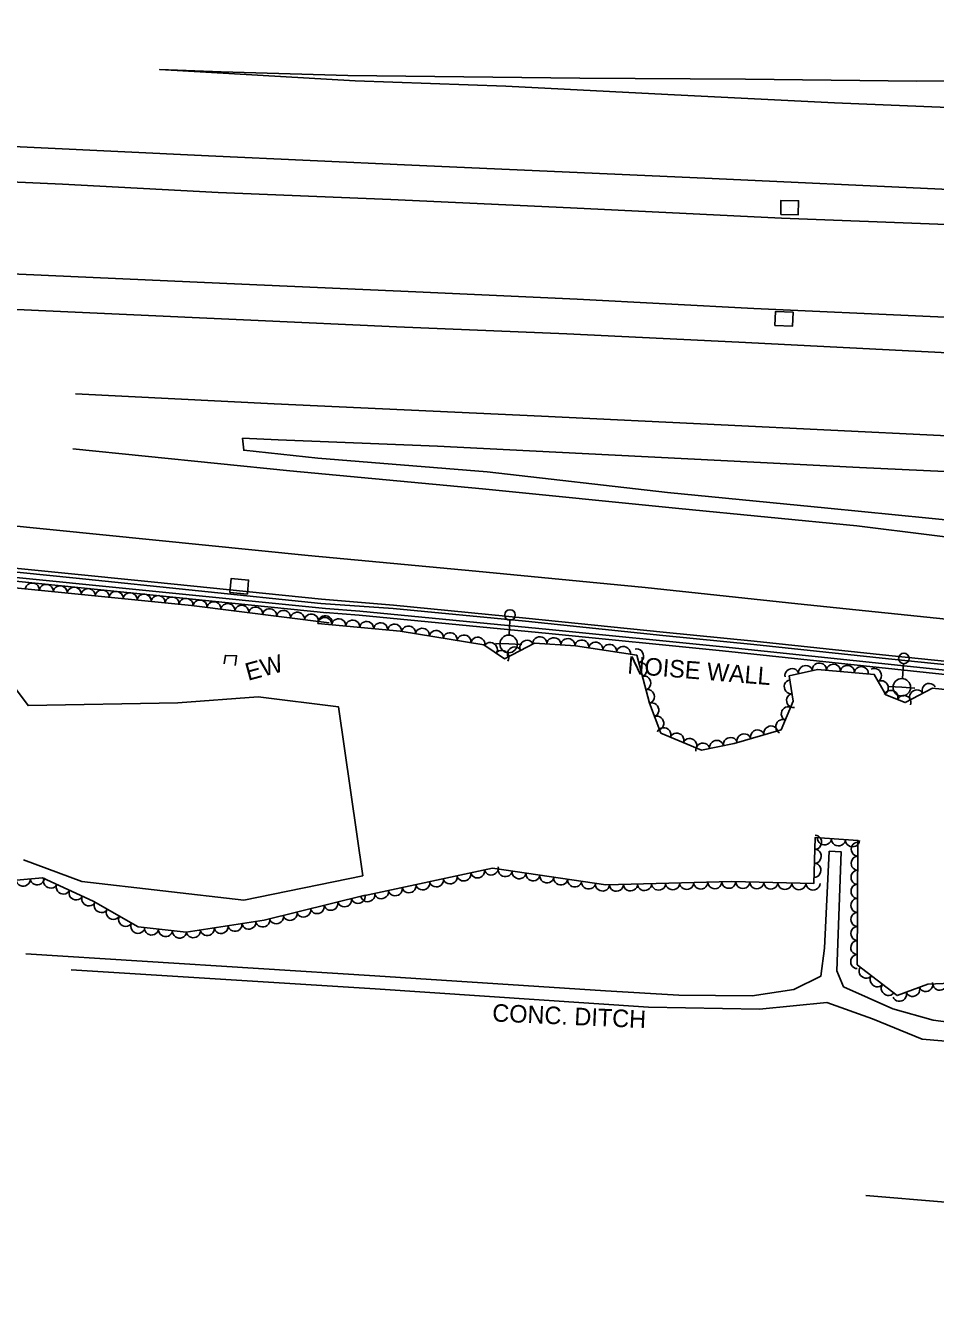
# Model space of a CAD drawing. Extents: x 1722896 to 1754269, y 648279 to 666297.
# Drawn here: x 1737860.9 to 1738120, y 649513.8 to 649879.8 of the extents above; entities that cross this region are included whole.
import ezdxf

# ---------------------------------------------------------------- set-up
doc = ezdxf.new("R2010")
doc.units = 0
for name, color, linetype in [('DESIGN - CENTERLINE - Proposed', 7, 'Continuous'), ('DESIGN - SCRATCH - User 1', 7, 'Continuous'), ('SURVEY - CENTERLINE - Preliminary', 7, 'Continuous'), ('SURVEY - CENTERLINE - Preliminary Text', 7, 'Continuous'), ('SURVEY - CONTOURS - Intermediate with optional Text', 7, 'Continuous'), ('SURVEY - DRAINAGE - Natural Features', 7, 'Continuous'), ('SURVEY - DTM - Breaklines', 7, 'Continuous'), ('SURVEY - VEGETATION - Features with Text', 7, 'Continuous')]:
    doc.layers.add(name, color=color, linetype=linetype)

msp = doc.modelspace()

# ---------------------------------------------------------------- linework, layer by layer
at = {"layer": 'DESIGN - CENTERLINE - Proposed'}
for points in [[(1737917.45, 649698.14), (1737917.76, 649700.53), (1737920.96, 649700.42), (1737920.55, 649697.7)], [(1737960.33, 649609.32), (1738026.04, 649605.02), (1738046.88, 649603.85), (1738067.84, 649603.62), (1738079.65, 649605.46), (1738087.38, 649609.24), (1738088.41, 649617.2), (1738089.79, 649644.79), (1738093.13, 649644.63), (1738091.93, 649610.71), (1738093.87, 649606.23), (1738107.92, 649599.93), (1738119.37, 649596.74), (1738134.65, 649594.74), (1738160.93, 649593.08), (1738184.68, 649591.3), (1738209.32, 649588.77), (1738218.06, 649588.12), (1738237.99, 649589.19), (1738254.93, 649589.61), (1738285.8, 649583.93), (1738340.8, 649579.05), (1738356.67, 649578.4), (1738371.82, 649578.7)], [(1737860.88, 649615.54), (1737960.33, 649609.32)], [(1737960.44, 649605.58), (1737873.86, 649611.05)], [(1738371.82, 649578.7), (1738372.31, 649575.24), (1738353.16, 649574.64), (1738290.01, 649578.35), (1738254.26, 649585.01), (1738219.79, 649582.43), (1738223.8, 649574.61), (1738227.34, 649563.23), (1738228.31, 649554.66), (1738227.99, 649552.82), (1738223.6, 649552.66), (1738222.43, 649564.5), (1738219.55, 649575.22), (1738213.59, 649581.91), (1738201.06, 649584.48), (1738171.25, 649587.01), (1738135.35, 649589.71), (1738116.26, 649591.3), (1738102.12, 649597.12), (1738089.06, 649601.69), (1738069.91, 649599.85), (1738038.32, 649600.35), (1737960.44, 649605.58)]]:
    msp.add_lwpolyline(points, dxfattribs=at)
at = {"layer": 'DESIGN - SCRATCH - User 1'}
for points in [[(1737274, 649778.48), (1737316.67, 649777.02), (1737347.42, 649775.6), (1737389.46, 649771.9), (1737445.9, 649766.51), (1737537.19, 649757.44), (1737605.26, 649750.54), (1737711.42, 649740.21), (1737813.26, 649729.83), (1737897.55, 649721.35), (1737945.18, 649716.56)], [(1737944.93, 649715.28), (1737875.3, 649722.55), (1737799.22, 649730.22), (1737723.06, 649738.09), (1737647.32, 649745.52), (1737561.24, 649753.92), (1737514.26, 649758.83), (1737423.88, 649767.67), (1737351.09, 649774.3), (1737312.98, 649776.02), (1737274.55, 649777.54), (1737274, 649778.48)], [(1737946.26, 649713.88), (1737849.54, 649723.53), (1737712.48, 649737.12), (1737616.23, 649746.67), (1737542.31, 649754.24), (1737449.68, 649763.45), (1737355.61, 649772.51), (1737300.43, 649775.19), (1737273.66, 649775.8), (1737273.52, 649774.61)], [(1737273.52, 649774.61), (1737302.39, 649773.77), (1737358.08, 649770.95), (1737438.66, 649763.27), (1737527.43, 649754.51), (1737610.83, 649746.32), (1737723.51, 649734.88), (1737837.34, 649723.73), (1737946.63, 649712.69)], [(1737944.93, 649715.28), (1737965.57, 649713.91), (1738003.26, 649710.25), (1738042.34, 649706.23), (1738068.25, 649703.62), (1738106.6, 649699.56), (1738150.28, 649695.13), (1738192.19, 649689.61), (1738239.79, 649682.99), (1738299.82, 649673.31), (1738355.94, 649663.38), (1738392.17, 649656.35), (1738441.03, 649645.72)], [(1737945.18, 649716.56), (1737965.65, 649714.85), (1738003.35, 649711.18), (1738042.43, 649707.17), (1738068.34, 649704.55), (1738106.7, 649700.49), (1738150.39, 649696.07), (1738192.32, 649690.54), (1738239.93, 649683.92), (1738299.97, 649674.24), (1738356.11, 649664.3), (1738392.36, 649657.27), (1738441.23, 649646.64)], [(1738463, 649638.93), (1738412.48, 649650.06), (1738387.57, 649655.35), (1738349.21, 649662.85), (1738311.45, 649669.65), (1738270.52, 649676.33), (1738245.35, 649680.27), (1738205.33, 649685.97), (1738162.44, 649691.56), (1738121.97, 649696.38), (1738059.46, 649702.94), (1738009.97, 649707.88), (1737956.01, 649713.1), (1737946.26, 649713.88)], [(1738462.74, 649637.81), (1738412.23, 649648.94), (1738387.34, 649654.23), (1738349, 649661.72), (1738311.26, 649668.51), (1738270.34, 649675.19), (1738245.18, 649679.13), (1738205.17, 649684.83), (1738162.3, 649690.41), (1738121.84, 649695.24), (1738059.34, 649701.79), (1738009.86, 649706.73), (1737955.9, 649711.96), (1737946.17, 649712.73)]]:
    msp.add_lwpolyline(points, dxfattribs=at)
at = {"layer": 'SURVEY - CENTERLINE - Preliminary'}
for points in [[(1737850.35, 649701.18), (1737861.55, 649686.25), (1737904.19, 649687.01), (1737927.1, 649688.77), (1737949.97, 649685.91), (1737956.94, 649637.8)], [(1737956.94, 649637.8), (1737923, 649630.88), (1737876.91, 649636.21), (1737860.23, 649642.34)]]:
    msp.add_lwpolyline(points, dxfattribs=at)
at = {"layer": 'SURVEY - CENTERLINE - Preliminary Text'}
for points in [[(1738429.1, 649879.79), (1738367.68, 649874.16), (1738312.93, 649870.53), (1738259.59, 649867.38), (1738210.4, 649865.5), (1738164.87, 649864.27), (1738114.73, 649864.05), (1738065.9, 649864.58), (1738018.73, 649864.88), (1737952.62, 649865.61), (1737916.56, 649866.7), (1737899.07, 649867.29), (1737954.77, 649864.08), (1737997.68, 649862.61), (1738043.8, 649860.23), (1738091.28, 649857.8), (1738130.54, 649856.21), (1738197.33, 649853.22), (1738255.56, 649850.28), (1738303.75, 649847.83), (1738353.12, 649845.82), (1738409.87, 649843.24), (1738464.17, 649840.75)], [(1737912.97, 649842.74), (1737763.86, 649849.89), (1737625.43, 649856.26), (1737507.98, 649862.3), (1737399.83, 649867.31), (1737260.84, 649874.14)], [(1737282.42, 649866.97), (1737355.29, 649860.73), (1737381.15, 649858.24), (1737441.57, 649855.01), (1737503.87, 649852.18), (1737584.84, 649848.21), (1737677.78, 649843.8), (1737778.13, 649838.86), (1737871.38, 649834.67), (1737915.72, 649832.34)], [(1739147.53, 649784.79), (1739095.31, 649787.01), (1739040.47, 649789.8), (1738981.09, 649792.6), (1738922.43, 649795.6), (1738856.74, 649798.72), (1738802.47, 649801.02), (1738744.31, 649803.59), (1738678.28, 649806.87), (1738617.64, 649809.88), (1738556.53, 649812.93), (1738473.08, 649816.94), (1738408.52, 649820.02), (1738312.88, 649824.35), (1738249.49, 649827.18), (1738191.2, 649829.95), (1738123.89, 649833.13), (1738054.3, 649836.42), (1737970.89, 649840.1), (1737912.97, 649842.74)], [(1737922.46, 649806.26), (1737782.55, 649812.46), (1737649.07, 649819.03), (1737548.45, 649823.42), (1737426.16, 649829.05), (1737350.03, 649832.81), (1737281.25, 649831.72)], [(1738466.74, 649806.89), (1738421.11, 649808.98), (1738376.47, 649811.3), (1738326.21, 649813.47), (1738268.59, 649816.11), (1738218.59, 649818.45), (1738170.13, 649820.74), (1738123.18, 649823.19), (1738076.21, 649824.98), (1738016.07, 649827.98), (1737964.91, 649830.35), (1737915.72, 649832.34)], [(1737258.15, 649827.27), (1737332.32, 649824.03), (1737423.6, 649819.55), (1737511.45, 649815.36), (1737615.27, 649810.36), (1737741.65, 649804.67), (1737843.65, 649799.69), (1737925.04, 649795.99)], [(1737922.46, 649806.26), (1737972.04, 649804.01), (1738017.97, 649801.91), (1738068.3, 649799.33), (1738118.5, 649797.04), (1738168.22, 649794.82), (1738203.04, 649793.24), (1738242.9, 649791.08), (1738280.44, 649789.37), (1738323.06, 649787.6), (1738360.41, 649785.67), (1738408.83, 649783.23), (1738452.27, 649781.47)], [(1737925.04, 649795.99), (1737966.48, 649794.07), (1738014.99, 649792.08), (1738064, 649789.74), (1738127.29, 649786.48), (1738193.39, 649783.18), (1738260.36, 649780.22), (1738328.17, 649776.79), (1738396.85, 649773.87), (1738455.04, 649770.81), (1738512.15, 649768.59), (1738569.32, 649765.53), (1738651.8, 649761.84), (1738723.68, 649758.45), (1738790.45, 649755.05), (1738873.53, 649751.1), (1738944.75, 649747.71), (1739008.4, 649744.64), (1739078.66, 649741.48), (1739160.66, 649738.05)], [(1737941.34, 649728.95), (1737853.55, 649737.83), (1737754.24, 649747.7), (1737657.13, 649757.52), (1737563.18, 649766.66), (1737474.57, 649775.51), (1737367.88, 649786.09), (1737257.25, 649792.14)], [(1737931.67, 649772.15), (1737875.08, 649774.96)], [(1739144.49, 649715.1), (1739089.32, 649717.69), (1739028.31, 649720.36), (1738977.86, 649722.77), (1738924.39, 649725.21), (1738861.68, 649728.16), (1738785.57, 649731.97), (1738698.99, 649736.2), (1738635.46, 649739.18), (1738568.2, 649741.98), (1738490.99, 649745.96), (1738426.51, 649748.9), (1738364.88, 649752.09), (1738289.24, 649755.19), (1738231.06, 649757.92), (1738177.72, 649760.64), (1738121.46, 649763.12), (1738058.95, 649766.13), (1738007.78, 649768.68), (1737931.67, 649772.15)], [(1738159.16, 649751.18), (1738098.36, 649754.02), (1738019.42, 649758.04), (1737978.22, 649760.08), (1737932.77, 649761.93), (1737922.65, 649762.37), (1737923, 649758.93), (1737944.08, 649756.72), (1737992.31, 649752.81), (1738043.73, 649746.88), (1738089.36, 649742.44), (1738127.73, 649738.68)], [(1737874.29, 649759.34), (1737936.1, 649753.1)], [(1737936.1, 649753.1), (1737990.98, 649747.94), (1738046.95, 649742.38), (1738097.63, 649737.41), (1738140.37, 649732.12), (1738189.74, 649726.38), (1738238.74, 649719.52), (1738288.15, 649712.05), (1738353.01, 649700.61), (1738414.36, 649688.88), (1738474.72, 649675.4), (1738525.99, 649662.86), (1738583.2, 649648.31), (1738634.32, 649634.9), (1738704.01, 649616.01), (1738749.6, 649603.5), (1738800.29, 649589.53), (1738855.22, 649575.22), (1738905.46, 649563.96), (1738962.34, 649551.58), (1739008.32, 649541.46), (1739068.46, 649528.59), (1739137.92, 649513.82)], [(1738450.93, 649656.58), (1738408.75, 649665.84), (1738371.61, 649673.3), (1738342.15, 649679.03), (1738304.5, 649685.89), (1738261.73, 649692.45), (1738221.68, 649698.64), (1738171.79, 649704.67), (1738131.34, 649709.95), (1738080.81, 649715.21), (1738037.3, 649719.85), (1737989.06, 649724.51), (1737941.34, 649728.95)], [(1738100.22, 649546.77), (1738122.85, 649544.88), (1738164.83, 649542), (1738224.53, 649539.84), (1738256.86, 649539.91), (1738294.55, 649539.56), (1738327, 649538.92), (1738363.64, 649538.37), (1738393.89, 649537.48), (1738427.77, 649536.59)]]:
    msp.add_lwpolyline(points, dxfattribs=at)
at = {"layer": 'SURVEY - DRAINAGE - Natural Features'}
for p, q in [((1738078.48, 649828), (1738078.48, 649828)), ((1738076.87, 649796.35), (1738076.87, 649796.35)), ((1737921.7, 649720.18), (1737921.7, 649720.18))]:
    msp.add_line(p, q, dxfattribs=at)
for points in [[(1738075.95, 649826.04), (1738076.01, 649830.04), (1738081.01, 649829.96), (1738080.95, 649825.96), (1738075.95, 649826.04)], [(1738074.29, 649794.46), (1738074.46, 649798.45), (1738079.45, 649798.24), (1738079.28, 649794.25), (1738074.29, 649794.46)], [(1737919.04, 649718.4), (1737919.37, 649722.38), (1737924.35, 649721.97), (1737924.03, 649717.98), (1737919.04, 649718.4)]]:
    msp.add_lwpolyline(points, dxfattribs=at)
at = {"layer": 'SURVEY - DTM - Breaklines'}
for p, q in [((1737998.76, 649710.55), (1737998.57, 649706.3)), ((1737998.46, 649703.8), (1737994.71, 649703.97)), ((1737998.46, 649703.8), (1738002.2, 649703.63)), ((1738110.92, 649698.18), (1738110.61, 649693.95)), ((1738110.43, 649691.45), (1738106.69, 649691.72)), ((1738110.43, 649691.45), (1738114.17, 649691.18))]:
    msp.add_line(p, q, dxfattribs=at)
for centre, radius in [((1737998.83, 649712.05), 1.5), ((1737998.46, 649703.8), 2.5), ((1738111.03, 649699.68), 1.5), ((1738110.43, 649691.45), 2.5)]:
    msp.add_circle(centre, radius, dxfattribs=at)
at = {"layer": 'SURVEY - VEGETATION - Features with Text'}
for points in [[(1737804.44, 649725.11), (1737908.11, 649714.72), (1737947.31, 649709.81)], [(1737944.06, 649709.63), (1737967.54, 649707.4), (1737991.37, 649703.56), (1737997.26, 649699.59), (1738005.77, 649704.06), (1738017.5, 649703.3), (1738034.94, 649700.56), (1738038.6, 649686.94), (1738041.81, 649678.41), (1738053.38, 649673.58), (1738062.72, 649675.5), (1738076.04, 649679.39), (1738079.53, 649687.49), (1738078.31, 649694.7), (1738086.42, 649696.53), (1738102.57, 649695.14), (1738105.84, 649689.29), (1738111.41, 649687.08), (1738119.2, 649691.2), (1738138.89, 649689.16)], [(1738459.32, 649572.67), (1738421.62, 649576.41), (1738387.28, 649574.19), (1738370.02, 649582.07), (1738340.71, 649583.96), (1738301.64, 649587.52), (1738262.94, 649592.78), (1738231.05, 649595.21), (1738203.99, 649597.98), (1738185.05, 649604.79), (1738148.45, 649608.29), (1738117.83, 649606.95), (1738109.08, 649603.68), (1738097.76, 649612.49), (1738097.91, 649647.85), (1738085.73, 649648.65), (1738085.42, 649635.62), (1738062, 649636.13), (1738026.09, 649635.2), (1737993.8, 649639.96), (1737957.12, 649632.05)], [(1737957.54, 649632.27), (1737928.78, 649625.15), (1737906.55, 649621.73), (1737892.95, 649623.22), (1737880.05, 649630.53), (1737865.7, 649637.22), (1737851.8, 649635.95), (1737831.76, 649633.76), (1737814.56, 649630.56)]]:
    msp.add_lwpolyline(points, dxfattribs=at)
for centre, major_axis in [((1737862.75, 649719.27), (1.99, -0.2)), ((1737866.73, 649718.87), (1.99, -0.2)), ((1737870.71, 649718.47), (1.99, -0.2)), ((1737874.69, 649718.07), (1.99, -0.2)), ((1737878.67, 649717.67), (1.99, -0.2)), ((1737882.65, 649717.27), (1.99, -0.2)), ((1737886.64, 649716.87), (1.99, -0.2)), ((1737890.62, 649716.48), (1.99, -0.2)), ((1737894.6, 649716.08), (1.99, -0.2)), ((1737898.58, 649715.68), (1.99, -0.2)), ((1737902.56, 649715.28), (1.99, -0.2)), ((1737906.54, 649714.88), (1.99, -0.2)), ((1737910.51, 649714.42), (1.98, -0.25)), ((1737914.48, 649713.92), (1.98, -0.25)), ((1737918.45, 649713.43), (1.98, -0.25)), ((1737922.42, 649712.93), (1.98, -0.25)), ((1737926.38, 649712.43), (1.98, -0.25)), ((1737930.35, 649711.94), (1.98, -0.25)), ((1737934.32, 649711.44), (1.98, -0.25)), ((1737938.29, 649710.94), (1.98, -0.25)), ((1737942.26, 649710.44), (1.98, -0.25)), ((1737946.05, 649709.44), (1.99, -0.19)), ((1737946.23, 649709.95), (1.98, -0.25)), ((1737950.03, 649709.07), (1.99, -0.19)), ((1737954.01, 649708.69), (1.99, -0.19)), ((1737957.99, 649708.31), (1.99, -0.19)), ((1737961.98, 649707.93), (1.99, -0.19)), ((1737965.96, 649707.55), (1.99, -0.19)), ((1737969.92, 649707.01), (1.97, -0.32)), ((1737973.87, 649706.38), (1.97, -0.32)), ((1737977.82, 649705.74), (1.97, -0.32)), ((1737981.77, 649705.11), (1.97, -0.32)), ((1737985.72, 649704.47), (1.97, -0.32)), ((1737989.67, 649703.83), (1.97, -0.32)), ((1737993.26, 649702.29), (1.66, -1.12)), ((1738000.07, 649701.07), (1.77, 0.93)), ((1738003.61, 649702.93), (1.77, 0.93)), ((1738007.33, 649703.96), (2, -0.13)), ((1738011.32, 649703.7), (2, -0.13)), ((1738015.31, 649703.44), (2, -0.13)), ((1738019.28, 649703.02), (1.98, -0.31)), ((1738023.24, 649702.4), (1.98, -0.31)), ((1738027.19, 649701.78), (1.98, -0.31)), ((1738031.14, 649701.16), (1.98, -0.31)), ((1737996.57, 649700.06), (1.66, -1.12)), ((1738034.98, 649700.41), (0.52, -1.93)), ((1738036.01, 649696.55), (0.52, -1.93)), ((1738079.14, 649694.89), (1.95, 0.44)), ((1738083.04, 649695.77), (1.95, 0.44)), ((1738086.95, 649696.49), (1.99, -0.17)), ((1738090.94, 649696.14), (1.99, -0.17)), ((1738094.92, 649695.8), (1.99, -0.17)), ((1738098.91, 649695.46), (1.99, -0.17)), ((1738102.73, 649694.85), (0.98, -1.75)), ((1738037.05, 649692.68), (0.52, -1.93)), ((1738078.83, 649691.6), (-0.33, 1.97)), ((1738104.68, 649691.36), (0.98, -1.75)), ((1738118.16, 649690.65), (1.77, 0.93)), ((1738038.09, 649688.82), (0.52, -1.93)), ((1738079.5, 649687.66), (-0.33, 1.97)), ((1738107.35, 649688.69), (1.86, -0.74)), ((1738111.07, 649687.22), (1.86, -0.74)), ((1738114.62, 649688.78), (1.77, 0.93)), ((1738039.32, 649685.02), (0.71, -1.87)), ((1738078.01, 649683.97), (0.79, 1.84)), ((1738040.73, 649681.28), (0.71, -1.87)), ((1738076.43, 649680.3), (0.79, 1.84)), ((1738042.67, 649678.05), (1.85, -0.77)), ((1738046.37, 649676.51), (1.85, -0.77)), ((1738050.06, 649674.97), (1.85, -0.77)), ((1738061.61, 649675.27), (1.96, 0.4)), ((1738065.47, 649676.3), (1.92, 0.56)), ((1738069.31, 649677.42), (1.92, 0.56)), ((1738073.15, 649678.55), (1.92, 0.56)), ((1738053.77, 649673.66), (1.96, 0.4)), ((1738057.69, 649674.47), (1.96, 0.4)), ((1738085.7, 649647.34), (-0.05, -2)), ((1738088.41, 649648.48), (-2, 0.13)), ((1738092.4, 649648.21), (-2, 0.13)), ((1738096.4, 649647.95), (-2, 0.13)), ((1738085.6, 649643.34), (-0.05, -2)), ((1738097.9, 649645.37), (0.01, 2)), ((1738085.51, 649639.35), (-0.05, -2)), ((1738097.88, 649641.37), (0.01, 2)), ((1737860.18, 649636.71), (-1.99, -0.18)), ((1737864.16, 649637.08), (-1.99, -0.18)), ((1737867.93, 649636.18), (-1.81, 0.84)), ((1737977.88, 649636.53), (-1.96, -0.42)), ((1737981.79, 649637.37), (-1.96, -0.42)), ((1737985.7, 649638.21), (-1.96, -0.42)), ((1737989.61, 649639.06), (-1.96, -0.42)), ((1737993.52, 649639.9), (-1.96, -0.42)), ((1737997.47, 649639.42), (-1.98, 0.29)), ((1738001.43, 649638.83), (-1.98, 0.29)), ((1738005.39, 649638.25), (-1.98, 0.29)), ((1738009.34, 649637.67), (-1.98, 0.29)), ((1738013.3, 649637.08), (-1.98, 0.29)), ((1738017.26, 649636.5), (-1.98, 0.29)), ((1738097.86, 649637.37), (0.01, 2)), ((1737871.55, 649634.49), (-1.81, 0.84)), ((1737875.18, 649632.81), (-1.81, 0.84)), ((1737962.24, 649633.15), (-1.96, -0.42)), ((1737966.15, 649633.99), (-1.96, -0.42)), ((1737970.06, 649634.84), (-1.96, -0.42)), ((1737973.97, 649635.68), (-1.96, -0.42)), ((1738021.21, 649635.91), (-1.98, 0.29)), ((1738025.17, 649635.33), (-1.98, 0.29)), ((1738029.16, 649635.28), (-2, -0.05)), ((1738033.16, 649635.38), (-2, -0.05)), ((1738037.16, 649635.48), (-2, -0.05)), ((1738041.16, 649635.59), (-2, -0.05)), ((1738045.16, 649635.69), (-2, -0.05)), ((1738049.15, 649635.8), (-2, -0.05)), ((1738053.15, 649635.9), (-2, -0.05)), ((1738057.15, 649636.01), (-2, -0.05)), ((1738061.15, 649636.11), (-2, -0.05)), ((1738065.15, 649636.06), (-2, 0.04)), ((1738069.15, 649635.98), (-2, 0.04)), ((1738073.15, 649635.89), (-2, 0.04)), ((1738077.15, 649635.8), (-2, 0.04)), ((1738081.14, 649635.72), (-2, 0.04)), ((1738085.14, 649635.63), (-2, 0.04)), ((1738097.85, 649633.37), (0.01, 2)), ((1737878.8, 649631.12), (-1.81, 0.84)), ((1737882.33, 649629.24), (-1.74, 0.99)), ((1737947.83, 649629.87), (-1.94, -0.48)), ((1737951.71, 649630.83), (-1.94, -0.48)), ((1737955.59, 649631.79), (-1.94, -0.48)), ((1737958.33, 649632.31), (-1.96, -0.42)), ((1738097.83, 649629.37), (0.01, 2)), ((1737885.81, 649627.27), (-1.74, 0.99)), ((1737889.29, 649625.29), (-1.74, 0.99)), ((1737932.3, 649626.02), (-1.94, -0.48)), ((1737936.18, 649626.98), (-1.94, -0.48)), ((1737940.06, 649627.94), (-1.94, -0.48)), ((1737943.94, 649628.91), (-1.94, -0.48)), ((1738097.81, 649625.37), (0.01, 2)), ((1737892.77, 649623.32), (-1.74, 0.99)), ((1737896.72, 649622.81), (-1.99, 0.22)), ((1737900.7, 649622.37), (-1.99, 0.22)), ((1737904.68, 649621.94), (-1.99, 0.22)), ((1737908.64, 649622.05), (-1.98, -0.3)), ((1737912.59, 649622.66), (-1.98, -0.3)), ((1737916.55, 649623.27), (-1.98, -0.3)), ((1737920.5, 649623.88), (-1.98, -0.3)), ((1737924.45, 649624.49), (-1.98, -0.3)), ((1737928.41, 649625.1), (-1.98, -0.3)), ((1738097.79, 649621.37), (0.01, 2)), ((1738097.78, 649617.37), (0.01, 2)), ((1738097.76, 649613.37), (0.01, 2)), ((1738100.22, 649610.57), (-1.58, 1.23)), ((1738103.38, 649608.12), (-1.58, 1.23)), ((1738106.53, 649605.66), (-1.58, 1.23)), ((1738109.8, 649603.95), (-1.87, -0.7)), ((1738113.55, 649605.35), (-1.87, -0.7)), ((1738117.3, 649606.75), (-1.87, -0.7)), ((1738121.26, 649607.1), (-2, -0.09))]:
    msp.add_ellipse(centre, major_axis=major_axis, ratio=0.940188, start_param=0, end_param=3.141593, dxfattribs=at)

# ---------------------------------------------------------------- texts
at = {"layer": 'DESIGN - SCRATCH - User 1'}
msp.add_text('NOISE WALL', height=5, rotation=355.372, dxfattribs=at).set_placement((1738032.16, 649695.37))
at = {"layer": 'SURVEY - CONTOURS - Intermediate with optional Text'}
for s, rotation, p in [('EW', 15.2551, (1737924.21, 649693.27)), ('CONC. DITCH', 357.4836, (1737993.7, 649596.33))]:
    msp.add_text(s, height=5, rotation=rotation, dxfattribs=at).set_placement(p)

doc.saveas('drawing.dxf')
